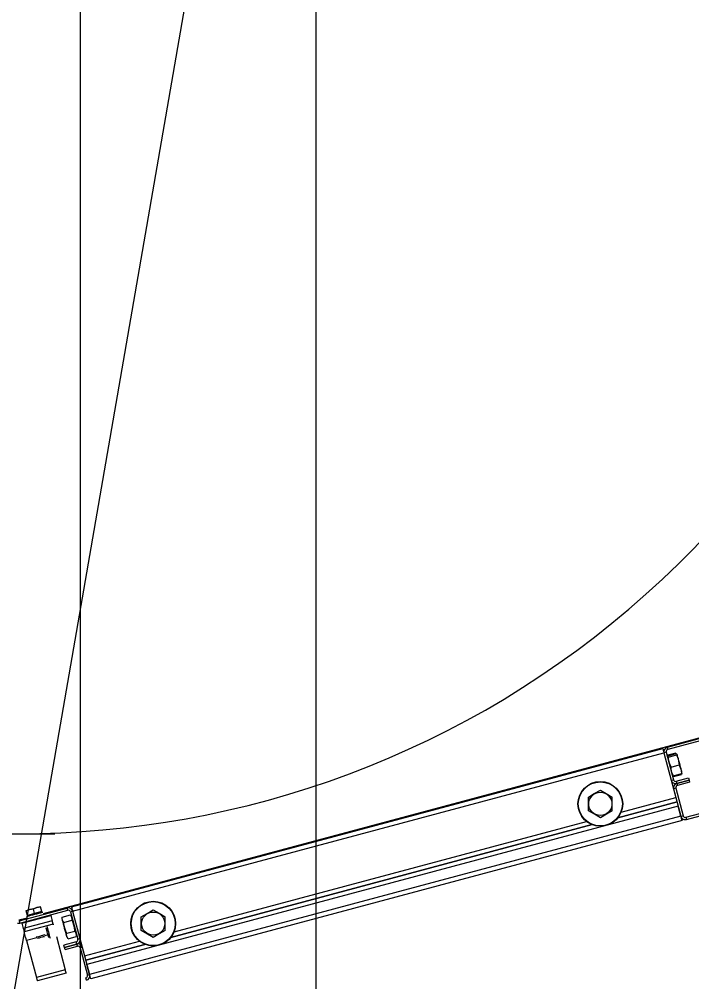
# Model space of a CAD drawing. Extents: x -264205 to -263659, y -1242401 to -1241986.
# Drawn here: x -263795.082 to -263794.654, y -1242144.417 to -1242143.804 of the extents above; entities that cross this region are included whole.
import ezdxf

# ---------------------------------------------------------------- set-up
doc = ezdxf.new("R2010")
doc.units = 0
for name, color, linetype in [('PROJEKT_OBRUBNIKY_KOMUNIKACIE', 7, 'Continuous'), ('RAM_NA_TLAC_2-4_1-250', 7, 'Continuous'), ('SITUACIA_DSP_2D', 7, 'Continuous')]:
    doc.layers.add(name, color=color, linetype=linetype)

msp = doc.modelspace()

# ---------------------------------------------------------------- linework, layer by layer
at = {"layer": 'PROJEKT_OBRUBNIKY_KOMUNIKACIE'}
msp.add_lwpolyline([(-263794.89278, -1242227.38224), (-263808.96776, -1242241.45725), (-263894.96779, -1242241.45725), (-263909.04274, -1242227.38224), (-263909.04274, -1242196.33267), (-263914.14281, -1242196.33267), (-263914.14281, -1242132.43268), (-263909.04274, -1242132.43268), (-263909.04274, -1242101.38224), (-263894.96779, -1242087.30722), (-263808.96776, -1242087.30722), (-263794.89278, -1242101.38224), (-263794.89278, -1242227.38224)], dxfattribs=at)
at = {"layer": 'RAM_NA_TLAC_2-4_1-250'}
msp.add_lwpolyline([(-263827.42022, -1242331.08968), (-263769.81439, -1241998.54221), (-263696.65395, -1242011.21549), (-263754.25977, -1242343.76296)], close=True, dxfattribs=at)
at = {"layer": 'SITUACIA_DSP_2D'}
for p, q in [((-263794.89279, -1242101.38223), (-263794.89279, -1242227.38224)), ((-263795.04279, -1242101.76909), (-263795.04281, -1242226.99542)), ((-263794.58308, -1242144.24469), (-263794.66933, -1242144.26781)), ((-263794.58271, -1242144.24607), (-263794.66897, -1242144.26918)), ((-263794.63137, -1242144.25717), (-263795.06633, -1242144.37372)), ((-263795.04832, -1242144.36935), (-263794.67209, -1242144.26854)), ((-263794.67209, -1242144.26854), (-263794.67207, -1242144.2686)), ((-263794.67207, -1242144.2686), (-263794.67203, -1242144.26875)), ((-263794.67203, -1242144.26875), (-263794.67196, -1242144.26901)), ((-263794.67196, -1242144.26901), (-263794.67187, -1242144.26935)), ((-263794.67187, -1242144.26935), (-263794.67176, -1242144.26977)), ((-263794.67176, -1242144.26977), (-263794.67163, -1242144.27024)), ((-263794.67163, -1242144.27024), (-263794.67149, -1242144.27076)), ((-263794.67149, -1242144.27076), (-263794.67135, -1242144.2713)), ((-263794.66997, -1242144.27093), (-263794.67135, -1242144.2713)), ((-263794.66997, -1242144.27093), (-263794.6653, -1242144.28836)), ((-263794.66933, -1242144.26781), (-263794.66897, -1242144.26918)), ((-263795.04758, -1242144.37211), (-263794.67135, -1242144.2713)), ((-263794.67135, -1242144.2713), (-263794.66373, -1242144.29974)), ((-263794.67135, -1242144.2713), (-263794.66668, -1242144.28873)), ((-263794.669, -1242144.27375), (-263794.66893, -1242144.27333)), ((-263794.66854, -1242144.274), (-263794.669, -1242144.27375)), ((-263794.66896, -1242144.2732), (-263794.66892, -1242144.27261)), ((-263794.66893, -1242144.27338), (-263794.66896, -1242144.2732)), ((-263794.66893, -1242144.27333), (-263794.66877, -1242144.27315)), ((-263794.66892, -1242144.27261), (-263794.66381, -1242144.27124)), ((-263794.66877, -1242144.27315), (-263794.66367, -1242144.27178)), ((-263794.66854, -1242144.274), (-263794.66344, -1242144.27263)), ((-263794.66847, -1242144.27505), (-263794.66854, -1242144.274)), ((-263794.66791, -1242144.27782), (-263794.66847, -1242144.27505)), ((-263794.66367, -1242144.27178), (-263794.66321, -1242144.27204)), ((-263794.66328, -1242144.27245), (-263794.66344, -1242144.27263)), ((-263794.66344, -1242144.27263), (-263794.66237, -1242144.27516)), ((-263794.66321, -1242144.27204), (-263794.66328, -1242144.27245)), ((-263794.66281, -1242144.27269), (-263794.66287, -1242144.27249)), ((-263794.66287, -1242144.27249), (-263794.66287, -1242144.27249)), ((-263794.66267, -1242144.27322), (-263794.66281, -1242144.27269)), ((-263794.66245, -1242144.27405), (-263794.66267, -1242144.27322)), ((-263794.66216, -1242144.27513), (-263794.66245, -1242144.27405)), ((-263794.66237, -1242144.27516), (-263794.66181, -1242144.27793)), ((-263794.66182, -1242144.27638), (-263794.66216, -1242144.27513)), ((-263794.66146, -1242144.27774), (-263794.66182, -1242144.27638)), ((-263794.66684, -1242144.28035), (-263794.66791, -1242144.27782)), ((-263794.66684, -1242144.28035), (-263794.66174, -1242144.27898)), ((-263794.66681, -1242144.28109), (-263794.66684, -1242144.28035)), ((-263794.66645, -1242144.28331), (-263794.66681, -1242144.28109)), ((-263794.66563, -1242144.28535), (-263794.66645, -1242144.28331)), ((-263794.66181, -1242144.27793), (-263794.66174, -1242144.27898)), ((-263794.66174, -1242144.27898), (-263794.66139, -1242144.27964)), ((-263794.66109, -1242144.27911), (-263794.66146, -1242144.27774)), ((-263794.66139, -1242144.27964), (-263794.66061, -1242144.28168)), ((-263794.66075, -1242144.2804), (-263794.66109, -1242144.27911)), ((-263794.66044, -1242144.28155), (-263794.66075, -1242144.2804)), ((-263794.66061, -1242144.28168), (-263794.66028, -1242144.28391)), ((-263794.66019, -1242144.28247), (-263794.66044, -1242144.28155)), ((-263794.66002, -1242144.28311), (-263794.66019, -1242144.28247)), ((-263794.65994, -1242144.28343), (-263794.66002, -1242144.28311)), ((-263794.65993, -1242144.28346), (-263794.65994, -1242144.28343)), ((-263794.66668, -1242144.28873), (-263794.6653, -1242144.28836)), ((-263794.66574, -1242144.28558), (-263794.6656, -1242144.28576)), ((-263794.66537, -1242144.28584), (-263794.66563, -1242144.28535)), ((-263794.6656, -1242144.28576), (-263794.66537, -1242144.28584)), ((-263794.66537, -1242144.28584), (-263794.66026, -1242144.28447)), ((-263794.66522, -1242144.28638), (-263794.66012, -1242144.28501)), ((-263794.66356, -1242144.28937), (-263794.65576, -1242144.28728)), ((-263794.66356, -1242144.28937), (-263794.66319, -1242144.29075)), ((-263794.66319, -1242144.29075), (-263794.65539, -1242144.28866)), ((-263794.65539, -1242144.28866), (-263794.66319, -1242144.29075)), ((-263794.66028, -1242144.28391), (-263794.66026, -1242144.28447)), ((-263794.66007, -1242144.28442), (-263794.66012, -1242144.28501)), ((-263794.66011, -1242144.2842), (-263794.66007, -1242144.28442)), ((-263794.65741, -1242144.31231), (-263794.57115, -1242144.2892)), ((-263794.65576, -1242144.28728), (-263794.65539, -1242144.28866)), ((-263794.65539, -1242144.28866), (-263794.65502, -1242144.29003)), ((-263794.71568, -1242144.29723), (-263794.71182, -1242144.295)), ((-263794.71182, -1242144.295), (-263794.70808, -1242144.29717)), ((-263794.66383, -1242144.29387), (-263794.6652, -1242144.29424)), ((-263794.6652, -1242144.29424), (-263794.66053, -1242144.31167)), ((-263794.66383, -1242144.29387), (-263794.65915, -1242144.3113)), ((-263794.66319, -1242144.29075), (-263794.66282, -1242144.29212)), ((-263794.65502, -1242144.29003), (-263794.66282, -1242144.29212)), ((-263794.65704, -1242144.31369), (-263794.57078, -1242144.29058)), ((-263794.71942, -1242144.29939), (-263794.71568, -1242144.29723)), ((-263794.71942, -1242144.30049), (-263794.71942, -1242144.29939)), ((-263794.71942, -1242144.30438), (-263794.71942, -1242144.30049)), ((-263794.70808, -1242144.29717), (-263794.70422, -1242144.29939)), ((-263794.70422, -1242144.30049), (-263794.70422, -1242144.29939)), ((-263794.70422, -1242144.30438), (-263794.70422, -1242144.30049)), ((-263794.6986, -1242144.30909), (-263794.66373, -1242144.29974)), ((-263794.66225, -1242144.30525), (-263795.03848, -1242144.40606)), ((-263794.71942, -1242144.30817), (-263794.71942, -1242144.30438)), ((-263794.70422, -1242144.30817), (-263794.70422, -1242144.30438)), ((-263794.70061, -1242144.31258), (-263794.66299, -1242144.3025)), ((-263794.66299, -1242144.3025), (-263794.70061, -1242144.31258)), ((-263794.66053, -1242144.31167), (-263794.66225, -1242144.30525)), ((-263794.66053, -1242144.31167), (-263795.03676, -1242144.41248)), ((-263794.71557, -1242144.31039), (-263794.71942, -1242144.30817)), ((-263794.71182, -1242144.31256), (-263794.71557, -1242144.31039)), ((-263794.70797, -1242144.31033), (-263794.71182, -1242144.31256)), ((-263794.70422, -1242144.30817), (-263794.70797, -1242144.31033)), ((-263794.66053, -1242144.31167), (-263794.65915, -1242144.3113)), ((-263794.66039, -1242144.31221), (-263794.66053, -1242144.31167)), ((-263794.66025, -1242144.31273), (-263794.66039, -1242144.31221)), ((-263794.66012, -1242144.3132), (-263794.66025, -1242144.31273)), ((-263794.66001, -1242144.31362), (-263794.66012, -1242144.3132)), ((-263794.65992, -1242144.31396), (-263794.66001, -1242144.31362)), ((-263794.65985, -1242144.31422), (-263794.65992, -1242144.31396)), ((-263794.65741, -1242144.31231), (-263794.65704, -1242144.31369)), ((-263794.65979, -1242144.31443), (-263795.03602, -1242144.41524)), ((-263794.98508, -1242144.3888), (-263794.71713, -1242144.317)), ((-263794.71713, -1242144.317), (-263794.98508, -1242144.3888)), ((-263794.98306, -1242144.38531), (-263794.72062, -1242144.31499)), ((-263794.65981, -1242144.31437), (-263794.65985, -1242144.31422)), ((-263794.65979, -1242144.31443), (-263794.65981, -1242144.31437)), ((-263795.10485, -1242144.32276), (-263795.05896, -1242144.32276)), ((-263795.06797, -1242144.3694), (-263795.06803, -1242144.36917)), ((-263795.06803, -1242144.36917), (-263795.06803, -1242144.36919)), ((-263795.08153, -1242144.37826), (-263795.05107, -1242144.37009)), ((-263795.08117, -1242144.37963), (-263795.0507, -1242144.37147)), ((-263795.07985, -1242144.37977), (-263795.06149, -1242144.37485)), ((-263795.07715, -1242144.37186), (-263795.07721, -1242144.37163)), ((-263795.07721, -1242144.37163), (-263795.07721, -1242144.37165)), ((-263795.07489, -1242144.371), (-263795.07715, -1242144.37186)), ((-263795.07715, -1242144.37186), (-263795.07495, -1242144.37102)), ((-263795.07636, -1242144.3748), (-263795.07715, -1242144.37186)), ((-263795.0767, -1242144.37539), (-263795.07652, -1242144.37534)), ((-263795.07652, -1242144.37534), (-263795.07602, -1242144.3752)), ((-263795.07177, -1242144.37357), (-263795.07636, -1242144.3748)), ((-263795.07602, -1242144.3752), (-263795.07522, -1242144.37499)), ((-263795.07522, -1242144.37499), (-263795.07417, -1242144.37471)), ((-263795.07495, -1242144.37102), (-263795.07256, -1242144.37063)), ((-263795.07256, -1242144.37063), (-263795.07489, -1242144.371)), ((-263795.07417, -1242144.37471), (-263795.07296, -1242144.37438)), ((-263795.07296, -1242144.37438), (-263795.07165, -1242144.37403)), ((-263795.0703, -1242144.36977), (-263795.07256, -1242144.37063)), ((-263795.07256, -1242144.37063), (-263795.07036, -1242144.36979)), ((-263795.07177, -1242144.37357), (-263795.07256, -1242144.37063)), ((-263795.06718, -1242144.37235), (-263795.07177, -1242144.37357)), ((-263795.07165, -1242144.37403), (-263795.07034, -1242144.37368)), ((-263795.07036, -1242144.36979), (-263795.06797, -1242144.3694)), ((-263795.07034, -1242144.37368), (-263795.06913, -1242144.37336)), ((-263795.06797, -1242144.3694), (-263795.0703, -1242144.36977)), ((-263795.06913, -1242144.37336), (-263795.06808, -1242144.37308)), ((-263795.06808, -1242144.37308), (-263795.06728, -1242144.37286)), ((-263795.06718, -1242144.37235), (-263795.06797, -1242144.3694)), ((-263795.06728, -1242144.37286), (-263795.06677, -1242144.37273)), ((-263795.06677, -1242144.37273), (-263795.0666, -1242144.37268)), ((-263795.06149, -1242144.37485), (-263795.06061, -1242144.37816)), ((-263795.05414, -1242144.37583), (-263795.04903, -1242144.37446)), ((-263795.0507, -1242144.37147), (-263795.05107, -1242144.37009)), ((-263795.04903, -1242144.37446), (-263795.04829, -1242144.37579)), ((-263795.04758, -1242144.37211), (-263795.04895, -1242144.37248)), ((-263795.04895, -1242144.37248), (-263795.04428, -1242144.38991)), ((-263795.04832, -1242144.36935), (-263795.0483, -1242144.36941)), ((-263795.0483, -1242144.36941), (-263795.04826, -1242144.36956)), ((-263795.04826, -1242144.36956), (-263795.04819, -1242144.36982)), ((-263795.04819, -1242144.36982), (-263795.0481, -1242144.37016)), ((-263795.0481, -1242144.37016), (-263795.04799, -1242144.37058)), ((-263795.04799, -1242144.37058), (-263795.04786, -1242144.37105)), ((-263795.04786, -1242144.37105), (-263795.04772, -1242144.37157)), ((-263795.04772, -1242144.37157), (-263795.04758, -1242144.37211)), ((-263795.04758, -1242144.37211), (-263795.03996, -1242144.40055)), ((-263795.04758, -1242144.37211), (-263795.04291, -1242144.38954)), ((-263795.00389, -1242144.37561), (-263795.00014, -1242144.37345)), ((-263795.00014, -1242144.37345), (-263794.99629, -1242144.37123)), ((-263794.99629, -1242144.37123), (-263794.99254, -1242144.37339)), ((-263794.99254, -1242144.37339), (-263794.98869, -1242144.37561)), ((-263795.07642, -1242144.37642), (-263795.0819, -1242144.37789)), ((-263795.08153, -1242144.37826), (-263795.08117, -1242144.37963)), ((-263795.07985, -1242144.37977), (-263795.07896, -1242144.38307)), ((-263795.06061, -1242144.37816), (-263795.07896, -1242144.38307)), ((-263795.06002, -1242144.38036), (-263795.07837, -1242144.38528)), ((-263795.06049, -1242144.37859), (-263795.06061, -1242144.37816)), ((-263795.06038, -1242144.379), (-263795.06049, -1242144.37859)), ((-263795.06028, -1242144.37938), (-263795.06038, -1242144.379)), ((-263795.06019, -1242144.37971), (-263795.06028, -1242144.37938)), ((-263795.06012, -1242144.37999), (-263795.06019, -1242144.37971)), ((-263795.06006, -1242144.38019), (-263795.06012, -1242144.37999)), ((-263795.06003, -1242144.38032), (-263795.06006, -1242144.38019)), ((-263795.06002, -1242144.38036), (-263795.06003, -1242144.38032)), ((-263795.06002, -1242144.38036), (-263795.05999, -1242144.38046)), ((-263795.05999, -1242144.38046), (-263795.05991, -1242144.38078)), ((-263795.05991, -1242144.38078), (-263795.05989, -1242144.38082)), ((-263795.05433, -1242144.37738), (-263795.05432, -1242144.37739)), ((-263795.05432, -1242144.37739), (-263795.05426, -1242144.37765)), ((-263795.05426, -1242144.37765), (-263795.0541, -1242144.37824)), ((-263795.05418, -1242144.37642), (-263795.05414, -1242144.37583)), ((-263795.05396, -1242144.37794), (-263795.05418, -1242144.37642)), ((-263795.0541, -1242144.37824), (-263795.05386, -1242144.37911)), ((-263795.05321, -1242144.37927), (-263795.05396, -1242144.37794)), ((-263795.05386, -1242144.37911), (-263795.05357, -1242144.38022)), ((-263795.05357, -1242144.38022), (-263795.05322, -1242144.3815)), ((-263795.05321, -1242144.37927), (-263795.04811, -1242144.3779)), ((-263795.05314, -1242144.38019), (-263795.05321, -1242144.37927)), ((-263795.05262, -1242144.38296), (-263795.05314, -1242144.38019)), ((-263795.04829, -1242144.37579), (-263795.04806, -1242144.37731)), ((-263795.04806, -1242144.37731), (-263795.04811, -1242144.3779)), ((-263795.04811, -1242144.3779), (-263795.04771, -1242144.37874)), ((-263795.04771, -1242144.37874), (-263795.04679, -1242144.38132)), ((-263795.04679, -1242144.38132), (-263795.04632, -1242144.3841)), ((-263795.00389, -1242144.37672), (-263795.00389, -1242144.37561)), ((-263795.00389, -1242144.3806), (-263795.00389, -1242144.37672)), ((-263795.00389, -1242144.38439), (-263795.00389, -1242144.3806)), ((-263794.98869, -1242144.37672), (-263794.98869, -1242144.37561)), ((-263794.98869, -1242144.3806), (-263794.98869, -1242144.37672)), ((-263794.98869, -1242144.38439), (-263794.98869, -1242144.3806)), ((-263795.07896, -1242144.38307), (-263795.07885, -1242144.3835)), ((-263795.07885, -1242144.3835), (-263795.07873, -1242144.38392)), ((-263795.07873, -1242144.38392), (-263795.07863, -1242144.3843)), ((-263795.07863, -1242144.3843), (-263795.07854, -1242144.38463)), ((-263795.07854, -1242144.38463), (-263795.07847, -1242144.38491)), ((-263795.07847, -1242144.38491), (-263795.07842, -1242144.38511)), ((-263795.07842, -1242144.38511), (-263795.07838, -1242144.38523)), ((-263795.07838, -1242144.38523), (-263795.07837, -1242144.38528)), ((-263795.07834, -1242144.38538), (-263795.07837, -1242144.38528)), ((-263795.07826, -1242144.3857), (-263795.07834, -1242144.38538)), ((-263795.07812, -1242144.3862), (-263795.07826, -1242144.3857)), ((-263795.07794, -1242144.38689), (-263795.07812, -1242144.3862)), ((-263795.07771, -1242144.38772), (-263795.07794, -1242144.38689)), ((-263795.06749, -1242144.38763), (-263795.0666, -1242144.38739)), ((-263795.0666, -1242144.38739), (-263795.06586, -1242144.3872)), ((-263795.06586, -1242144.3872), (-263795.06538, -1242144.38707)), ((-263795.06538, -1242144.38707), (-263795.06522, -1242144.38702)), ((-263795.06323, -1242144.38712), (-263795.06537, -1242144.38769)), ((-263795.06434, -1242144.38296), (-263795.06439, -1242144.38276)), ((-263795.06439, -1242144.38276), (-263795.06439, -1242144.38276)), ((-263795.06421, -1242144.38346), (-263795.06434, -1242144.38296)), ((-263795.064, -1242144.38421), (-263795.06421, -1242144.38346)), ((-263795.06376, -1242144.38513), (-263795.064, -1242144.38421)), ((-263795.06389, -1242144.38189), (-263795.06385, -1242144.38203)), ((-263795.06385, -1242144.38203), (-263795.06373, -1242144.38248)), ((-263795.0635, -1242144.38611), (-263795.06376, -1242144.38513)), ((-263795.06373, -1242144.38248), (-263795.06354, -1242144.3832)), ((-263795.06354, -1242144.3832), (-263795.06329, -1242144.38414)), ((-263795.06324, -1242144.38705), (-263795.0635, -1242144.38611)), ((-263795.06329, -1242144.38414), (-263795.063, -1242144.3852)), ((-263795.06303, -1242144.38785), (-263795.06324, -1242144.38705)), ((-263795.063, -1242144.3852), (-263795.06271, -1242144.38629)), ((-263795.06271, -1242144.38629), (-263795.06243, -1242144.38732)), ((-263795.06243, -1242144.38732), (-263795.0622, -1242144.38819)), ((-263795.05322, -1242144.3815), (-263795.05286, -1242144.38287)), ((-263795.05286, -1242144.38287), (-263795.05249, -1242144.38423)), ((-263795.05167, -1242144.38553), (-263795.05262, -1242144.38296)), ((-263795.05249, -1242144.38423), (-263795.05215, -1242144.38551)), ((-263795.05215, -1242144.38551), (-263795.05185, -1242144.38662)), ((-263795.05185, -1242144.38662), (-263795.05162, -1242144.3875)), ((-263795.05137, -1242144.38616), (-263795.05167, -1242144.38553)), ((-263795.05162, -1242144.3875), (-263795.05146, -1242144.38808)), ((-263795.05141, -1242144.38675), (-263795.05137, -1242144.38616)), ((-263795.05119, -1242144.38827), (-263795.05141, -1242144.38675)), ((-263795.05137, -1242144.38616), (-263795.04626, -1242144.38479)), ((-263795.04632, -1242144.3841), (-263795.04626, -1242144.38479)), ((-263795.04626, -1242144.38479), (-263795.04552, -1242144.38612)), ((-263795.04552, -1242144.38612), (-263795.04529, -1242144.38764)), ((-263795.00003, -1242144.38661), (-263795.00389, -1242144.38439)), ((-263794.99629, -1242144.38878), (-263795.00003, -1242144.38661)), ((-263794.99243, -1242144.38655), (-263794.99629, -1242144.38878)), ((-263794.98869, -1242144.38439), (-263794.99243, -1242144.38655)), ((-263795.07746, -1242144.38868), (-263795.07771, -1242144.38772)), ((-263795.07718, -1242144.38971), (-263795.07746, -1242144.38868)), ((-263795.0769, -1242144.39078), (-263795.07718, -1242144.38971)), ((-263795.07026, -1242144.389), (-263795.0769, -1242144.39078)), ((-263795.0769, -1242144.39078), (-263795.0706, -1242144.41427)), ((-263795.07072, -1242144.3885), (-263795.07056, -1242144.38845)), ((-263795.07056, -1242144.38845), (-263795.07008, -1242144.38833)), ((-263795.07008, -1242144.38833), (-263795.06935, -1242144.38813)), ((-263795.06997, -1242144.38932), (-263795.0698, -1242144.38927)), ((-263795.0698, -1242144.38927), (-263795.06931, -1242144.38914)), ((-263795.06935, -1242144.38813), (-263795.06845, -1242144.38789)), ((-263795.06931, -1242144.38914), (-263795.06858, -1242144.38895)), ((-263795.06858, -1242144.38895), (-263795.06772, -1242144.38872)), ((-263795.06845, -1242144.38789), (-263795.06749, -1242144.38763)), ((-263795.06772, -1242144.38872), (-263795.06685, -1242144.38848)), ((-263795.06685, -1242144.38848), (-263795.06612, -1242144.38829)), ((-263795.06612, -1242144.38829), (-263795.06563, -1242144.38816)), ((-263795.06563, -1242144.38816), (-263795.06546, -1242144.38811)), ((-263795.06288, -1242144.38842), (-263795.06303, -1242144.38785)), ((-263795.0628, -1242144.3887), (-263795.06288, -1242144.38842)), ((-263795.0628, -1242144.38873), (-263795.0628, -1242144.3887)), ((-263795.0622, -1242144.38819), (-263795.06203, -1242144.38883)), ((-263795.06203, -1242144.38883), (-263795.06194, -1242144.38917)), ((-263795.06194, -1242144.38917), (-263795.06192, -1242144.38923)), ((-263795.05793, -1242144.38816), (-263795.05225, -1242144.40936)), ((-263795.04529, -1242144.39166), (-263795.05309, -1242144.39375)), ((-263795.04492, -1242144.39303), (-263795.05272, -1242144.39512)), ((-263795.05272, -1242144.39512), (-263795.04492, -1242144.39303)), ((-263795.05146, -1242144.38808), (-263795.05139, -1242144.38834)), ((-263795.05139, -1242144.38834), (-263795.05139, -1242144.38835)), ((-263795.05045, -1242144.3896), (-263795.05119, -1242144.38827)), ((-263795.05045, -1242144.3896), (-263795.04534, -1242144.38823)), ((-263795.04529, -1242144.38764), (-263795.04534, -1242144.38823)), ((-263795.04492, -1242144.39303), (-263795.04529, -1242144.39166)), ((-263795.04455, -1242144.39441), (-263795.04492, -1242144.39303)), ((-263795.04428, -1242144.38991), (-263795.04291, -1242144.38954)), ((-263795.03996, -1242144.40055), (-263795.00509, -1242144.39121)), ((-263795.03922, -1242144.40331), (-263795.0016, -1242144.39323)), ((-263795.0016, -1242144.39323), (-263795.03922, -1242144.40331)), ((-263795.05272, -1242144.39512), (-263795.05309, -1242144.39375)), ((-263795.05235, -1242144.3965), (-263795.05272, -1242144.39512)), ((-263795.05235, -1242144.3965), (-263795.04455, -1242144.39441)), ((-263795.04143, -1242144.39505), (-263795.04281, -1242144.39542)), ((-263795.04281, -1242144.39542), (-263795.03814, -1242144.41285)), ((-263795.04143, -1242144.39505), (-263795.03676, -1242144.41248)), ((-263795.05225, -1242144.40936), (-263795.0706, -1242144.41427)), ((-263795.05166, -1242144.41156), (-263795.07001, -1242144.41648)), ((-263795.05213, -1242144.40979), (-263795.05225, -1242144.40936)), ((-263795.05202, -1242144.4102), (-263795.05213, -1242144.40979)), ((-263795.05192, -1242144.41058), (-263795.05202, -1242144.4102)), ((-263795.05183, -1242144.41091), (-263795.05192, -1242144.41058)), ((-263795.05176, -1242144.41119), (-263795.05183, -1242144.41091)), ((-263795.0517, -1242144.41139), (-263795.05176, -1242144.41119)), ((-263795.05167, -1242144.41152), (-263795.0517, -1242144.41139)), ((-263795.05166, -1242144.41156), (-263795.05167, -1242144.41152)), ((-263795.03676, -1242144.41248), (-263795.03848, -1242144.40606)), ((-263795.0706, -1242144.41427), (-263795.07049, -1242144.4147)), ((-263795.07049, -1242144.4147), (-263795.07037, -1242144.41512)), ((-263795.07037, -1242144.41512), (-263795.07027, -1242144.4155)), ((-263795.07027, -1242144.4155), (-263795.07018, -1242144.41583)), ((-263795.07018, -1242144.41583), (-263795.07011, -1242144.4161)), ((-263795.07011, -1242144.4161), (-263795.07006, -1242144.41631)), ((-263795.07006, -1242144.41631), (-263795.07002, -1242144.41643)), ((-263795.07002, -1242144.41643), (-263795.07001, -1242144.41648)), ((-263795.03877, -1242144.41597), (-263795.03914, -1242144.4146)), ((-263795.03814, -1242144.41285), (-263795.03676, -1242144.41248)), ((-263795.03662, -1242144.41302), (-263795.03676, -1242144.41248)), ((-263795.03648, -1242144.41354), (-263795.03662, -1242144.41302)), ((-263795.03635, -1242144.41401), (-263795.03648, -1242144.41354)), ((-263795.03624, -1242144.41443), (-263795.03635, -1242144.41401)), ((-263795.03615, -1242144.41477), (-263795.03624, -1242144.41443)), ((-263795.03608, -1242144.41503), (-263795.03615, -1242144.41477)), ((-263795.03604, -1242144.41518), (-263795.03608, -1242144.41503)), ((-263795.03602, -1242144.41524), (-263795.03604, -1242144.41518))]:
    msp.add_line(p, q, dxfattribs=at)
for centre, radius in [((-263794.71182, -1242144.30378), 0.01425), ((-263794.71182, -1242144.30378), 0.01401), ((-263794.71182, -1242144.30378), 0.00739), ((-263794.99629, -1242144.38), 0.01425), ((-263794.99629, -1242144.38), 0.01401), ((-263794.99629, -1242144.38), 0.00739)]:
    msp.add_circle(centre, radius, dxfattribs=at)
for centre, radius, start, end in [((-263795.0819, -1242143.72426), 0.5985, 144.56502, 35.43498), ((-263794.6686, -1242144.27056), 0.00285, 105.00001, 195), ((-263794.6686, -1242144.27056), 0.00143, 105.00001, 195), ((-263794.66393, -1242144.288), 0.00285, 195, 285.00001), ((-263794.66393, -1242144.288), 0.00143, 195, 285.00001), ((-263794.66245, -1242144.2935), 0.00285, 105.00001, 195), ((-263794.66245, -1242144.2935), 0.00143, 105.00001, 195), ((-263794.65778, -1242144.31094), 0.00285, 195, 285.00001), ((-263794.65778, -1242144.31094), 0.00143, 195, 285.00001), ((-263795.07539, -1242144.37454), 0.000475, 195, 285.00001), ((-263795.06816, -1242144.37261), 0.000475, 285.00001, 15), ((-263795.05033, -1242144.37285), 0.00285, 15, 105.00001), ((-263795.05033, -1242144.37285), 0.00143, 15, 105.00001), ((-263795.0819, -1242144.37688), 0.00285, 254.99999, 285.00001), ((-263795.04566, -1242144.39028), 0.00143, 285.00001, 15), ((-263795.04566, -1242144.39028), 0.00285, 285.00001, 15), ((-263795.04418, -1242144.39579), 0.00285, 15, 105.00001), ((-263795.04418, -1242144.39579), 0.00143, 15, 105.00001), ((-263795.03951, -1242144.41322), 0.00142, 285.00001, 15), ((-263795.03951, -1242144.41322), 0.00285, 285.00001, 15)]:
    msp.add_arc(centre, radius, start, end, dxfattribs=at)

doc.saveas('drawing.dxf')
